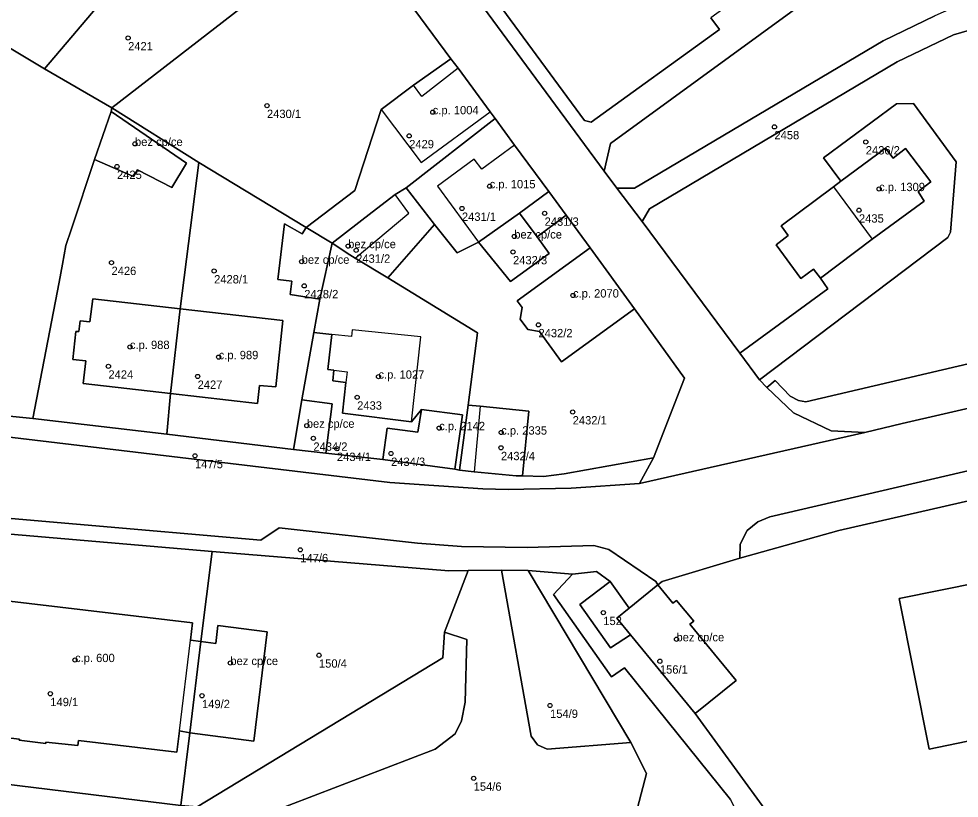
# Model space of a CAD drawing. Extents: x -878211 to -870363, y -1058464 to -1052522.
# Drawn here: x -874192.6 to -874079.7, y -1055893.9 to -1055800.4 of the extents above; entities that cross this region are included whole.
import ezdxf

# ---------------------------------------------------------------- set-up
doc = ezdxf.new("R2010")
doc.units = 0
for name, color, linetype in [('Vrstva 50', 7, 'Continuous'), ('Vrstva 51', 7, 'Continuous'), ('Vrstva 52', 7, 'Continuous')]:
    doc.layers.add(name, color=color, linetype=linetype)

msp = doc.modelspace()

# ---------------------------------------------------------------- linework, layer by layer
at = {"layer": 'Vrstva 50'}
for centre in [(-874179.44, -1055802.65994), (-874162.78, -1055810.77994), (-874142.89, -1055811.56994), (-874101.9, -1055813.32994), (-874178.61, -1055815.36994), (-874145.72, -1055814.40994), (-874090.94, -1055815.14994), (-874180.77, -1055818.08994), (-874136.06, -1055820.44994), (-874089.34, -1055820.78994), (-874139.39, -1055823.11994), (-874091.76, -1055823.32994), (-874129.47, -1055823.70994), (-874133.11, -1055826.47994), (-874153.04, -1055827.63994), (-874152.08, -1055828.14994), (-874133.26, -1055828.33994), (-874181.43, -1055829.61994), (-874158.61, -1055829.50994), (-874169.12, -1055830.62994), (-874158.31, -1055832.40994), (-874126.06, -1055833.55994), (-874130.21, -1055837.08994), (-874179.22, -1055839.73994), (-874168.57, -1055840.95994), (-874181.8, -1055842.05994), (-874171.1, -1055843.27994), (-874149.4, -1055843.29994), (-874151.96, -1055845.77994), (-874126.1, -1055847.54994), (-874158, -1055849.18994), (-874142.12, -1055849.47994), (-874134.68, -1055850.00994), (-874157.21, -1055850.70994), (-874154.39, -1055851.93994), (-874147.89, -1055852.52994), (-874134.71, -1055851.83994), (-874171.41, -1055852.80994), (-874158.78, -1055864.08994), (-874122.43, -1055871.62994), (-874113.65, -1055874.81994), (-874185.8, -1055877.30994), (-874156.54, -1055876.73994), (-874115.64, -1055877.45994), (-874167.17, -1055877.66994), (-874188.77, -1055881.35994), (-874170.57, -1055881.59994), (-874128.82, -1055882.76994), (-874137.98, -1055891.50994)]:
    msp.add_circle(centre, 0.25, dxfattribs=at)
at = {"layer": 'Vrstva 51'}
for points in [[(-874150.26, -1055792.22), (-874140.74, -1055805.17), (-874139.85, -1055806.28), (-874136, -1055811.53), (-874135.39, -1055812.33), (-874133.08, -1055815.52), (-874128.96, -1055821.08), (-874126.88, -1055823.93), (-874124.01, -1055827.86), (-874118.69, -1055835.16), (-874112.67, -1055843.49), (-874116.42, -1055853.03), (-874118.08, -1055856.13), (-874091.07, -1055849.99), (-874095.1, -1055849.81), (-874099.62, -1055847.65), (-874102.83, -1055844.61), (-874103.69, -1055843.7), (-874106.06, -1055840.49), (-874117.75, -1055824.7), (-874120.82, -1055820.68), (-874122.31, -1055818.63), (-874192.16, -1055723.88)], [(-874192.16, -1055723.88), (-874122.31, -1055818.63), (-874121.57, -1055815.34), (-874089.34, -1055791.81), (-874090.39, -1055790.38), (-874092.47, -1055787.54), (-874092.29, -1055787.37), (-874100.24, -1055779.74), (-874101.15, -1055780.06), (-874109.9, -1055786.57), (-874107.86, -1055789.31), (-874101.53, -1055784.68), (-874100.67, -1055785.85), (-874099.12, -1055784.74), (-874096.2, -1055788.73)], [(-874096.2, -1055788.73), (-874097.74, -1055789.86), (-874096.91, -1055790.99), (-874103.23, -1055795.64), (-874109.51, -1055800.26), (-874108.51, -1055801.65), (-874123.9, -1055812.78), (-874124.68, -1055812.57), (-874134.62, -1055799.09), (-874110.51, -1055781.15), (-874107.14, -1055778.68), (-874108.79, -1055776.31), (-874136.34, -1055796.77), (-874151.88, -1055775.81), (-874133.39, -1055761.05), (-874132.32, -1055761.45), (-874126.46, -1055757.23), (-874116.52, -1055759.54), (-874111.13, -1055755.51)], [(-873941.29, -1055773.04), (-873988.43, -1055807.41), (-874014.44, -1055826.24), (-874017.27, -1055827.45), (-874040.34, -1055832.8), (-874047.85, -1055806.5), (-874050.75, -1055807.78), (-874043.3, -1055833.49), (-874098.14, -1055846.32), (-874099, -1055846.17), (-874100.01, -1055845.66), (-874101.82, -1055843.78), (-874102.83, -1055844.61), (-874099.62, -1055847.65), (-874095.1, -1055849.81), (-874091.07, -1055849.99), (-874086.59, -1055848.93), (-874017.45, -1055833.01), (-874017.23, -1055831.68), (-874016.38, -1055830.41), (-874013.93, -1055829.11), (-873970.22, -1055797.83), (-873967.36, -1055798.26), (-873959.44, -1055808.76)], [(-874089.34, -1055791.81), (-874121.57, -1055815.34), (-874122.31, -1055818.63), (-874120.82, -1055820.68), (-874118.67, -1055820.67), (-874088.87, -1055802.99), (-874082.66, -1055800.01)], [(-874199.27, -1055847.49), (-874190.86, -1055848.31), (-874187.72, -1055831.96), (-874187.3, -1055829.8), (-874186.9, -1055827.57), (-874186.24, -1055825.56), (-874183.47, -1055817.23), (-874181.47, -1055811.5), (-874181.39, -1055811.04), (-874189.45, -1055806.37), (-874201.9, -1055798.94)], [(-874134.62, -1055799.09), (-874124.68, -1055812.57), (-874123.9, -1055812.78), (-874108.51, -1055801.65), (-874109.51, -1055800.26)], [(-874074.1, -1055800.43), (-874080.42, -1055802.28), (-874087.16, -1055805.53), (-874116.87, -1055823.16), (-874117.75, -1055824.7), (-874106.06, -1055840.49), (-874095.51, -1055832.76), (-874096.37, -1055831.5), (-874097.22, -1055830.4), (-874098.75, -1055831.53), (-874101.71, -1055827.5), (-874100.24, -1055826.35), (-874101.09, -1055825.2), (-874094.8, -1055820.51), (-874093.92, -1055819.85), (-874096.01, -1055817.05), (-874087.25, -1055810.55), (-874085.21, -1055810.54), (-874080.08, -1055817.54), (-874080.77, -1055825.98), (-874081.09, -1055826.6), (-874103.69, -1055843.7), (-874102.83, -1055844.61), (-874101.82, -1055843.78), (-874100.01, -1055845.66), (-874099, -1055846.17), (-874098.14, -1055846.32), (-874043.3, -1055833.49)], [(-873950.29, -1055827.86), (-873984.31, -1055830.95), (-873987.06, -1055831.54), (-874000.74, -1055836.36), (-874008.31, -1055838.24), (-874102.46, -1055860.12), (-874103.88, -1055860.74), (-874105.18, -1055861.78), (-874106.03, -1055863.41), (-874106.06, -1055865.1), (-874094.18, -1055861.75), (-874027.06, -1055846.42), (-874018.95, -1055844.1), (-874004.77, -1055840.85), (-874004.08, -1055840.69), (-873989.88, -1055837.43), (-873952.81, -1055830.96)], [(-873952.81, -1055830.96), (-873989.88, -1055837.43), (-874004.08, -1055840.69), (-874004.77, -1055840.85), (-874018.95, -1055844.1), (-874027.06, -1055846.42), (-874094.18, -1055861.75), (-874106.06, -1055865.1), (-874115.37, -1055867.87), (-874115.87, -1055868.3), (-874114.08, -1055870.5), (-874113.66, -1055870.15), (-874111.58, -1055872.63), (-874112.04, -1055873.01), (-874106.48, -1055879.76), (-874111.4, -1055883.75), (-874100.7, -1055898.44)], [(-874017.45, -1055833.01), (-874086.59, -1055848.93), (-874091.07, -1055849.99), (-874118.08, -1055856.13), (-874126.28, -1055856.69), (-874133.86, -1055856.86), (-874136.87, -1055856.78), (-874148.02, -1055855.99), (-874199.37, -1055849.89), (-874216.93, -1055847.06), (-874219.46, -1055846.45), (-874221.94, -1055845.43), (-874224.52, -1055843.62), (-874242.82, -1055839.82), (-874244.88, -1055840.82), (-874246.66, -1055840.96), (-874247.29, -1055840.94), (-874258.13, -1055839.2), (-874272.7, -1055836.65), (-874281.42, -1055834.99), (-874291.35, -1055833.53), (-874299.21, -1055833.03), (-874312.79, -1055832.82)], [(-874207.8, -1055859.09), (-874163.52, -1055862.93), (-874161.32, -1055861.45), (-874144.72, -1055863.27), (-874139.45, -1055863.67), (-874131.58, -1055863.81), (-874123.55, -1055863.57), (-874121.77, -1055864.06), (-874116.14, -1055867.87), (-874115.87, -1055868.3), (-874115.37, -1055867.87), (-874106.06, -1055865.1), (-874106.03, -1055863.41), (-874105.18, -1055861.78), (-874103.88, -1055860.74), (-874102.46, -1055860.12), (-874008.31, -1055838.24)], [(-874199.37, -1055849.89), (-874148.02, -1055855.99), (-874136.87, -1055856.78), (-874133.86, -1055856.86), (-874126.28, -1055856.69), (-874118.08, -1055856.13), (-874116.42, -1055853.03), (-874127.11, -1055854.97), (-874129.6, -1055855.3), (-874132.11, -1055855.22), (-874132.87, -1055855.2), (-874137.93, -1055854.71), (-874139.67, -1055854.54), (-874140.23, -1055854.42), (-874148.89, -1055853.26), (-874155.7, -1055852.48), (-874159.58, -1055852.04), (-874174.79, -1055850.22), (-874190.86, -1055848.31), (-874199.27, -1055847.49)], [(-874220.11, -1055859.93), (-874169.37, -1055864.28), (-874140.98, -1055866.6), (-874138.66, -1055866.58), (-874134.64, -1055866.52), (-874131.46, -1055866.55), (-874126.13, -1055867), (-874123.24, -1055866.7), (-874121.62, -1055867.87), (-874119.34, -1055871.1), (-874115.87, -1055868.3), (-874116.14, -1055867.87), (-874121.77, -1055864.06), (-874123.55, -1055863.57), (-874131.58, -1055863.81), (-874139.45, -1055863.67), (-874144.72, -1055863.27), (-874161.32, -1055861.45), (-874163.52, -1055862.93), (-874207.8, -1055859.09)], [(-874194.34, -1055870.15), (-874171.71, -1055872.84), (-874171.96, -1055874.94), (-874170.7, -1055875.09), (-874169.37, -1055864.28), (-874220.11, -1055859.93)], [(-874118.34, -1055895.06), (-874117.24, -1055890.93), (-874119.11, -1055887.21), (-874129.16, -1055888.01), (-874130.34, -1055887.5), (-874131.1, -1055886.44), (-874134.64, -1055866.52), (-874138.66, -1055866.58), (-874141.48, -1055873.95), (-874138.82, -1055874.83), (-874139.01, -1055882.36), (-874139.46, -1055884.6), (-874140.22, -1055886.16), (-874142.6, -1055888.02), (-874163.05, -1055895.84)], [(-874107.16, -1055894.04), (-874119.87, -1055878.26), (-874121.43, -1055879.34), (-874128.39, -1055869.44), (-874126.13, -1055867), (-874131.46, -1055866.55), (-874119.11, -1055887.21), (-874117.24, -1055890.93), (-874118.34, -1055895.06)], [(-874226.18, -1055888.3), (-874173.12, -1055894.76), (-874172.05, -1055886.05), (-874173.26, -1055885.81), (-874173.6, -1055888.37), (-874185.4, -1055886.99), (-874185.47, -1055887.59), (-874189.29, -1055887.16), (-874189.32, -1055887.32), (-874192.49, -1055886.95), (-874192.47, -1055886.8), (-874196.34, -1055886.36)]]:
    msp.add_lwpolyline(points, dxfattribs=at)
for points in [[(-874189.45, -1055806.37), (-874173.42, -1055787.46), (-874190.63, -1055784.31), (-874195.9, -1055792), (-874192.94, -1055793.8), (-874197.18, -1055800.79), (-874200.21, -1055798.96), (-874201.65, -1055798.07), (-874201.9, -1055798.94)], [(-874181.39, -1055811.04), (-874164.8, -1055798.21), (-874166.69, -1055795.92), (-874173.42, -1055787.46), (-874189.45, -1055806.37)], [(-874157.79, -1055793), (-874159.13, -1055794), (-874164.8, -1055798.21), (-874181.39, -1055811.04), (-874170.96, -1055817.59), (-874158.06, -1055825.39), (-874152.23, -1055820.95), (-874149.07, -1055811.25), (-874145.21, -1055808.34), (-874140.74, -1055805.17), (-874150.26, -1055792.22), (-874155.46, -1055796.08)], [(-874066.12, -1055795.26), (-874080.67, -1055799.12), (-874082.66, -1055800.01), (-874088.87, -1055802.99), (-874118.67, -1055820.67), (-874120.82, -1055820.68), (-874117.75, -1055824.7), (-874116.87, -1055823.16), (-874087.16, -1055805.53), (-874080.42, -1055802.28), (-874074.1, -1055800.43), (-874064.01, -1055798.79)], [(-874135.39, -1055812.33), (-874136, -1055811.53), (-874139.85, -1055806.28), (-874140.74, -1055805.17), (-874145.21, -1055808.34), (-874149.07, -1055811.25), (-874152.23, -1055820.95), (-874158.06, -1055825.39), (-874154.97, -1055827.28), (-874150.17, -1055823.57), (-874147.39, -1055821.45), (-874146.06, -1055820.64)], [(-874103.69, -1055843.7), (-874081.09, -1055826.6), (-874080.77, -1055825.98), (-874080.08, -1055817.54), (-874085.21, -1055810.54), (-874087.25, -1055810.55), (-874096.01, -1055817.05), (-874093.92, -1055819.85), (-874088.57, -1055815.88), (-874087.67, -1055817.08), (-874086.17, -1055815.92), (-874083.14, -1055819.93), (-874084.66, -1055821.1), (-874083.93, -1055822.25), (-874090.16, -1055826.81), (-874096.37, -1055831.5), (-874095.51, -1055832.76), (-874106.06, -1055840.49)], [(-874181.47, -1055811.5), (-874172.43, -1055817.67), (-874174.2, -1055820.61), (-874178.3, -1055818.49), (-874178.81, -1055819.27), (-874183.47, -1055817.23), (-874186.24, -1055825.56), (-874186.9, -1055827.57), (-874187.3, -1055829.8), (-874187.72, -1055831.96), (-874190.86, -1055848.31), (-874174.79, -1055850.22), (-874174.37, -1055845.33), (-874184.84, -1055844.14), (-874184.49, -1055841.4), (-874186.06, -1055841.23), (-874185.69, -1055837.87), (-874185.34, -1055837.9), (-874185.2, -1055836.61), (-874184.01, -1055836.74), (-874183.67, -1055833.96), (-874173.19, -1055835.15), (-874170.96, -1055817.59), (-874181.39, -1055811.04)], [(-874183.47, -1055817.23), (-874178.81, -1055819.27), (-874178.3, -1055818.49), (-874174.2, -1055820.61), (-874172.43, -1055817.67), (-874181.47, -1055811.5)], [(-874142.67, -1055825.05), (-874139.98, -1055828.46), (-874137.39, -1055827.16), (-874132.48, -1055823.68), (-874128.96, -1055821.08), (-874133.08, -1055815.52), (-874135.39, -1055812.33), (-874146.06, -1055820.64)], [(-874088.57, -1055815.88), (-874093.92, -1055819.85), (-874094.8, -1055820.51), (-874101.09, -1055825.2), (-874100.24, -1055826.35), (-874101.71, -1055827.5), (-874098.75, -1055831.53), (-874097.22, -1055830.4), (-874096.37, -1055831.5), (-874090.16, -1055826.81), (-874083.93, -1055822.25), (-874084.66, -1055821.1), (-874083.14, -1055819.93), (-874086.17, -1055815.92), (-874087.67, -1055817.08)], [(-874174.37, -1055845.33), (-874174.79, -1055850.22), (-874159.58, -1055852.04), (-874158.61, -1055846.08), (-874157.17, -1055838.01), (-874156.45, -1055833.99), (-874159.99, -1055833.44), (-874159.78, -1055831.85), (-874161.47, -1055831.63), (-874160.66, -1055824.97), (-874158.57, -1055826.16), (-874158.06, -1055825.39), (-874170.96, -1055817.59), (-874173.19, -1055835.15), (-874160.88, -1055836.55), (-874161.73, -1055844.52), (-874163.68, -1055844.36), (-874163.9, -1055846.51)], [(-874148.29, -1055831.46), (-874142.67, -1055825.05), (-874146.06, -1055820.64), (-874147.39, -1055821.45), (-874150.17, -1055823.57), (-874154.97, -1055827.28), (-874152.83, -1055828.68), (-874152.21, -1055829.09)], [(-874126.88, -1055823.93), (-874128.96, -1055821.08), (-874132.48, -1055823.68), (-874130.38, -1055826.54)], [(-874138.65, -1055846.71), (-874137.19, -1055846.86), (-874131.37, -1055847.45), (-874132.11, -1055855.22), (-874129.6, -1055855.3), (-874127.11, -1055854.97), (-874116.42, -1055853.03), (-874112.67, -1055843.49), (-874118.69, -1055835.16), (-874127.44, -1055841.52), (-874130.07, -1055837.87), (-874131.49, -1055837.63), (-874132.39, -1055836.41), (-874132.16, -1055835.02), (-874132.75, -1055834.2), (-874124.01, -1055827.86), (-874126.88, -1055823.93), (-874130.38, -1055826.54), (-874128.93, -1055828.52), (-874133.56, -1055831.9), (-874137.39, -1055827.16), (-874139.98, -1055828.46), (-874142.67, -1055825.05), (-874148.29, -1055831.46), (-874137.53, -1055838.05)], [(-874132.48, -1055823.68), (-874137.39, -1055827.16), (-874133.56, -1055831.9), (-874128.93, -1055828.52), (-874130.38, -1055826.54)], [(-874158.06, -1055825.39), (-874158.57, -1055826.16), (-874160.66, -1055824.97), (-874161.47, -1055831.63), (-874159.78, -1055831.85), (-874159.99, -1055833.44), (-874156.45, -1055833.99), (-874154.97, -1055827.28)], [(-874139.67, -1055854.54), (-874138.65, -1055846.71), (-874137.53, -1055838.05), (-874148.29, -1055831.46), (-874152.21, -1055829.09), (-874152.83, -1055828.68), (-874154.97, -1055827.28), (-874156.45, -1055833.99), (-874157.17, -1055838.01), (-874155, -1055838.25), (-874155.49, -1055842.45), (-874154.75, -1055842.54), (-874154.89, -1055843.82), (-874153.31, -1055844), (-874153.73, -1055847.67), (-874145.44, -1055848.71), (-874144.26, -1055847.24), (-874139.33, -1055847.9), (-874140.23, -1055854.42)], [(-874118.69, -1055835.16), (-874124.01, -1055827.86), (-874132.75, -1055834.2), (-874132.16, -1055835.02), (-874132.39, -1055836.41), (-874131.49, -1055837.63), (-874130.07, -1055837.87), (-874127.44, -1055841.52)], [(-874174.37, -1055845.33), (-874173.19, -1055835.15), (-874183.67, -1055833.96), (-874184.01, -1055836.74), (-874185.2, -1055836.61), (-874185.34, -1055837.9), (-874185.69, -1055837.87), (-874186.06, -1055841.23), (-874184.49, -1055841.4), (-874184.84, -1055844.14)], [(-874163.9, -1055846.51), (-874163.68, -1055844.36), (-874161.73, -1055844.52), (-874160.88, -1055836.55), (-874173.19, -1055835.15), (-874174.37, -1055845.33)], [(-874157.17, -1055838.01), (-874158.61, -1055846.08), (-874154.94, -1055846.58), (-874155.7, -1055852.48), (-874148.89, -1055853.26), (-874148.37, -1055849.47), (-874144.67, -1055849.97), (-874144.26, -1055847.24), (-874145.44, -1055848.71), (-874153.73, -1055847.67), (-874153.31, -1055844), (-874154.89, -1055843.82), (-874154.75, -1055842.54), (-874155.49, -1055842.45), (-874155, -1055838.25)], [(-874155.7, -1055852.48), (-874154.94, -1055846.58), (-874158.61, -1055846.08), (-874159.58, -1055852.04)], [(-874132.11, -1055855.22), (-874131.37, -1055847.45), (-874137.19, -1055846.86), (-874138.65, -1055846.71), (-874139.67, -1055854.54), (-874137.93, -1055854.71), (-874132.87, -1055855.2)], [(-874140.23, -1055854.42), (-874139.33, -1055847.9), (-874144.26, -1055847.24), (-874144.67, -1055849.97), (-874148.37, -1055849.47), (-874148.89, -1055853.26)], [(-874029.72, -1055877.33), (-874029.55, -1055878.16), (-874017.79, -1055875.77), (-874013.08, -1055899.11), (-874054.94, -1055907.45), (-874055.33, -1055905.48), (-874058.43, -1055906.09), (-874059.32, -1055902.31), (-874072.58, -1055905.16), (-874076.56, -1055886.63), (-874083.32, -1055888.01), (-874086.93, -1055869.92), (-874033.38, -1055859.14)], [(-874029.72, -1055877.33), (-874033.38, -1055859.14), (-874086.93, -1055869.92), (-874083.32, -1055888.01), (-874076.56, -1055886.63)], [(-874173.12, -1055894.76), (-874171.15, -1055894.95), (-874141.67, -1055877.06), (-874141.48, -1055873.95), (-874138.66, -1055866.58), (-874140.98, -1055866.6), (-874169.37, -1055864.28), (-874170.7, -1055875.09), (-874168.93, -1055875.31), (-874168.66, -1055873.18), (-874162.75, -1055873.94), (-874164.36, -1055887.05), (-874172.05, -1055886.05)], [(-874134.64, -1055866.52), (-874131.1, -1055886.44), (-874130.34, -1055887.5), (-874129.16, -1055888.01), (-874119.11, -1055887.21), (-874131.46, -1055866.55)], [(-874111.4, -1055883.75), (-874119.16, -1055874.27), (-874121.55, -1055875.84), (-874125.25, -1055870.66), (-874121.62, -1055867.87), (-874123.24, -1055866.7), (-874126.13, -1055867), (-874128.39, -1055869.44), (-874121.43, -1055879.34), (-874119.87, -1055878.26), (-874107.16, -1055894.04), (-874102.92, -1055902.77), (-874100.96, -1055912.98), (-874096.17, -1055938.65), (-874091.73, -1055963.2), (-874089.6, -1055962.63), (-874093.15, -1055942.56), (-874094.45, -1055935.55), (-874099.36, -1055906.04), (-874100.7, -1055898.44)], [(-874120.79, -1055872.27), (-874119.34, -1055871.1), (-874121.62, -1055867.87), (-874125.25, -1055870.66), (-874121.55, -1055875.84), (-874119.16, -1055874.27)], [(-874119.34, -1055871.1), (-874120.79, -1055872.27), (-874119.16, -1055874.27), (-874111.4, -1055883.75), (-874106.48, -1055879.76), (-874112.04, -1055873.01), (-874111.58, -1055872.63), (-874113.66, -1055870.15), (-874114.08, -1055870.5), (-874115.87, -1055868.3)], [(-874170.7, -1055875.09), (-874171.96, -1055874.94), (-874171.71, -1055872.84), (-874194.34, -1055870.15), (-874195.1, -1055876.27), (-874206.81, -1055874.96), (-874207.97, -1055884.37), (-874196.27, -1055885.71), (-874196.34, -1055886.36), (-874192.47, -1055886.8), (-874192.49, -1055886.95), (-874189.32, -1055887.32), (-874189.29, -1055887.16), (-874185.47, -1055887.59), (-874185.4, -1055886.99), (-874173.6, -1055888.37), (-874173.26, -1055885.81), (-874172.05, -1055886.05)], [(-874162.75, -1055873.94), (-874168.66, -1055873.18), (-874168.93, -1055875.31), (-874170.7, -1055875.09), (-874172.05, -1055886.05), (-874164.36, -1055887.05)], [(-874139.46, -1055884.6), (-874139.01, -1055882.36), (-874138.82, -1055874.83), (-874141.48, -1055873.95), (-874141.67, -1055877.06), (-874171.15, -1055894.95), (-874173.12, -1055894.76), (-874226.18, -1055888.3), (-874228.83, -1055909.48), (-874223.75, -1055908.5), (-874164.5, -1055910.61), (-874165.41, -1055899.81), (-874164.91, -1055897.63), (-874163.05, -1055895.84), (-874142.6, -1055888.02), (-874140.22, -1055886.16)]]:
    msp.add_lwpolyline(points, close=True, dxfattribs=at)
at = {"layer": 'Vrstva 52'}
for points in [[(-874149.07, -1055811.25), (-874144.28, -1055817.6), (-874136, -1055811.53), (-874139.85, -1055806.28), (-874144.2, -1055809.68), (-874145.21, -1055808.34)], [(-874181.47, -1055811.5), (-874183.47, -1055817.23), (-874178.81, -1055819.27), (-874178.3, -1055818.49), (-874174.2, -1055820.61), (-874172.43, -1055817.67)], [(-874137.01, -1055818.42), (-874137.93, -1055817.19), (-874142.32, -1055820.44), (-874137.39, -1055827.16), (-874132.48, -1055823.68), (-874128.96, -1055821.08), (-874133.08, -1055815.52)], [(-874094.8, -1055820.51), (-874090.16, -1055826.81), (-874083.93, -1055822.25), (-874084.66, -1055821.1), (-874083.14, -1055819.93), (-874086.17, -1055815.92), (-874087.67, -1055817.08), (-874088.57, -1055815.88), (-874093.92, -1055819.85)], [(-874150.17, -1055823.57), (-874154.97, -1055827.28), (-874152.83, -1055828.68), (-874152.21, -1055829.09), (-874145.75, -1055823.7), (-874147.39, -1055821.45)], [(-874137.39, -1055827.16), (-874133.56, -1055831.9), (-874128.93, -1055828.52), (-874130.38, -1055826.54), (-874132.48, -1055823.68)], [(-874160.66, -1055824.97), (-874161.47, -1055831.63), (-874159.78, -1055831.85), (-874159.99, -1055833.44), (-874156.45, -1055833.99), (-874154.97, -1055827.28), (-874158.06, -1055825.39), (-874158.57, -1055826.16)], [(-874124.01, -1055827.86), (-874132.75, -1055834.2), (-874132.16, -1055835.02), (-874132.39, -1055836.41), (-874131.49, -1055837.63), (-874130.07, -1055837.87), (-874127.44, -1055841.52), (-874118.69, -1055835.16)], [(-874185.69, -1055837.87), (-874186.06, -1055841.23), (-874184.49, -1055841.4), (-874184.84, -1055844.14), (-874174.37, -1055845.33), (-874173.19, -1055835.15), (-874183.67, -1055833.96), (-874184.01, -1055836.74), (-874185.2, -1055836.61), (-874185.34, -1055837.9)], [(-874173.19, -1055835.15), (-874174.37, -1055845.33), (-874163.9, -1055846.51), (-874163.68, -1055844.36), (-874161.73, -1055844.52), (-874160.88, -1055836.55)], [(-874155.49, -1055842.45), (-874154.75, -1055842.54), (-874153.15, -1055842.73), (-874153.31, -1055844), (-874153.73, -1055847.67), (-874145.44, -1055848.71), (-874144.33, -1055838.52), (-874152.56, -1055837.67), (-874152.63, -1055838.5), (-874155, -1055838.25)], [(-874159.58, -1055852.04), (-874155.7, -1055852.48), (-874154.94, -1055846.58), (-874158.61, -1055846.08)], [(-874137.93, -1055854.71), (-874132.87, -1055855.2), (-874132.11, -1055855.22), (-874131.37, -1055847.45), (-874137.19, -1055846.86)], [(-874148.37, -1055849.47), (-874148.89, -1055853.26), (-874140.23, -1055854.42), (-874139.33, -1055847.9), (-874144.26, -1055847.24), (-874144.67, -1055849.97)], [(-874086.93, -1055869.92), (-874083.32, -1055888.01), (-874076.56, -1055886.63), (-874029.72, -1055877.33), (-874033.38, -1055859.14)], [(-874119.34, -1055871.1), (-874120.79, -1055872.27), (-874119.16, -1055874.27), (-874111.4, -1055883.75), (-874106.48, -1055879.76), (-874112.04, -1055873.01), (-874111.58, -1055872.63), (-874113.66, -1055870.15), (-874114.08, -1055870.5), (-874115.87, -1055868.3)], [(-874196.27, -1055885.71), (-874196.34, -1055886.36), (-874192.47, -1055886.8), (-874192.49, -1055886.95), (-874189.32, -1055887.32), (-874189.29, -1055887.16), (-874185.47, -1055887.59), (-874185.4, -1055886.99), (-874173.6, -1055888.37), (-874173.26, -1055885.81), (-874171.96, -1055874.94), (-874171.71, -1055872.84), (-874194.34, -1055870.15), (-874195.1, -1055876.27), (-874206.81, -1055874.96), (-874207.97, -1055884.37)], [(-874172.05, -1055886.05), (-874164.36, -1055887.05), (-874162.75, -1055873.94), (-874168.66, -1055873.18), (-874168.93, -1055875.31), (-874170.7, -1055875.09)]]:
    msp.add_lwpolyline(points, close=True, dxfattribs=at)

# ---------------------------------------------------------------- texts
at = {"layer": 'Vrstva 50'}
for s, p in [('2421', (-874179.44, -1055804.149)), ('2430/1', (-874162.78, -1055812.269)), ('c.p. 1004', (-874142.89, -1055811.82)), ('2458', (-874101.9, -1055814.819)), ('bez cp/ce', (-874178.61, -1055815.62)), ('2429', (-874145.72, -1055815.899)), ('2436/2', (-874090.94, -1055816.639)), ('2425', (-874180.77, -1055819.579)), ('c.p. 1015', (-874136.06, -1055820.7)), ('c.p. 1309', (-874089.34, -1055821.04)), ('2431/1', (-874139.39, -1055824.609)), ('2431/3', (-874129.47, -1055825.199)), ('2435', (-874091.76, -1055824.819)), ('bez cp/ce', (-874133.11, -1055826.73)), ('bez cp/ce', (-874153.04, -1055827.889)), ('bez cp/ce', (-874158.61, -1055829.76)), ('2431/2', (-874152.08, -1055829.639)), ('2432/3', (-874133.26, -1055829.829)), ('2426', (-874181.43, -1055831.109)), ('2428/1', (-874169.12, -1055832.119)), ('2428/2', (-874158.31, -1055833.899)), ('c.p. 2070', (-874126.06, -1055833.81)), ('2432/2', (-874130.21, -1055838.579)), ('c.p. 988', (-874179.22, -1055839.99)), ('c.p. 989', (-874168.57, -1055841.21)), ('2424', (-874181.8, -1055843.549)), ('c.p. 1027', (-874149.4, -1055843.55)), ('2427', (-874171.1, -1055844.769)), ('2433', (-874151.96, -1055847.269)), ('2432/1', (-874126.1, -1055849.039)), ('bez cp/ce', (-874158, -1055849.44)), ('c.p. 2142', (-874142.12, -1055849.73)), ('c.p. 2335', (-874134.68, -1055850.26)), ('2434/2', (-874157.21, -1055852.199)), ('2434/1', (-874154.39, -1055853.429)), ('2432/4', (-874134.71, -1055853.329)), ('147/5', (-874171.41, -1055854.299)), ('2434/3', (-874147.89, -1055854.019)), ('147/6', (-874158.78, -1055865.579)), ('152', (-874122.43, -1055873.119)), ('bez cp/ce', (-874113.65, -1055875.07)), ('c.p. 600', (-874185.8, -1055877.56)), ('bez cp/ce', (-874167.17, -1055877.919)), ('150/4', (-874156.54, -1055878.229)), ('156/1', (-874115.64, -1055878.949)), ('149/1', (-874188.77, -1055882.849)), ('149/2', (-874170.57, -1055883.089)), ('154/9', (-874128.82, -1055884.259)), ('154/6', (-874137.98, -1055892.999))]:
    msp.add_text(s, height=0.999996, dxfattribs=at).set_placement(p)

doc.saveas('drawing.dxf')
